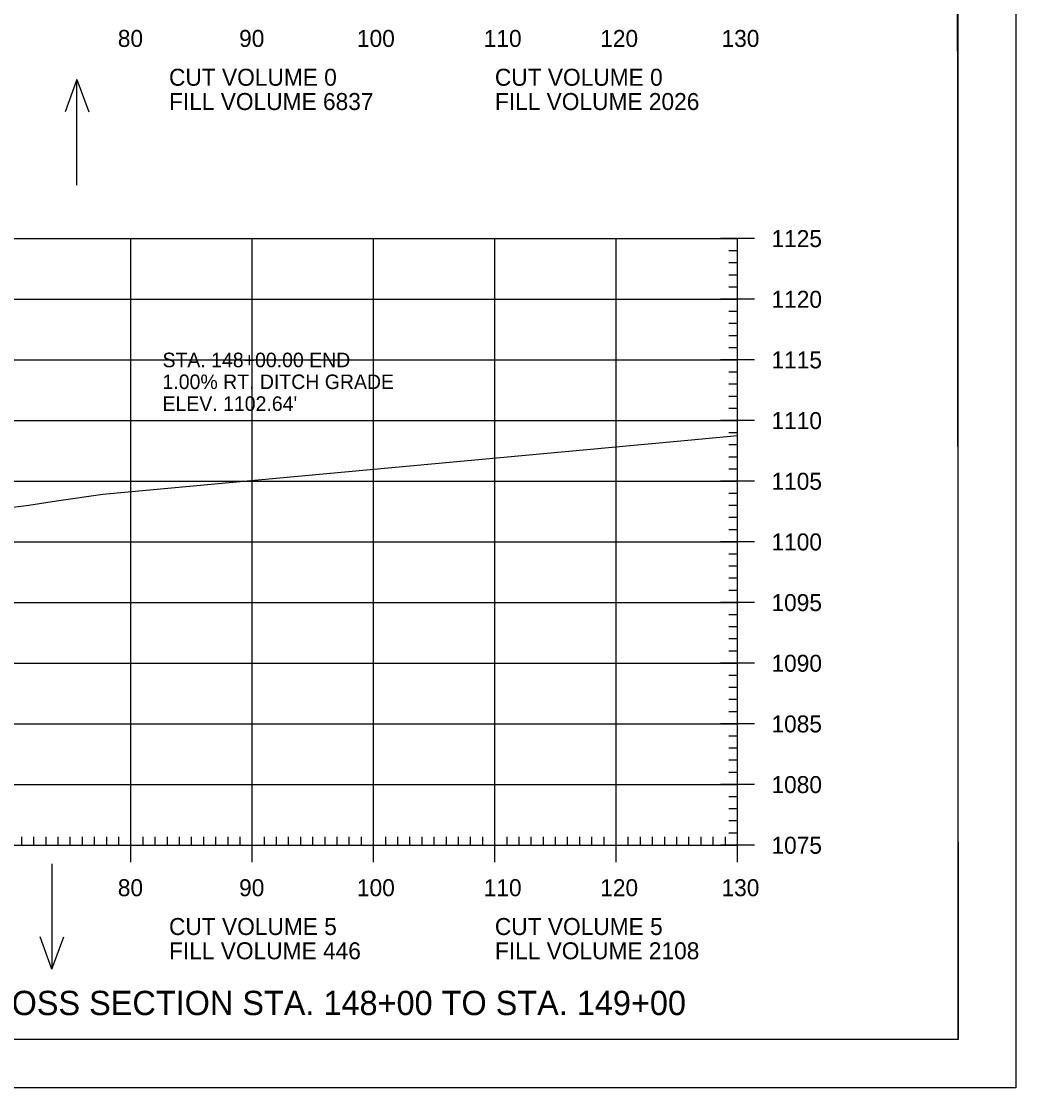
# Model space of a CAD drawing. Extents: x 1322838 to 1324533, y 339903 to 351025.
# Drawn here: x 1323784.7 to 1323866.6, y 343819.7 to 343907.6 of the extents above; entities that cross this region are included whole.
import ezdxf

# ---------------------------------------------------------------- set-up
doc = ezdxf.new("R2010")
doc.units = 0
for name, color, linetype in [('R_Axis', 7, 'Continuous'), ('R_Axis Annot', 7, 'Continuous'), ('R_Border', 7, 'Continuous'), ('R_Draft', 7, 'Continuous'), ('R_Drive', 7, 'Continuous'), ('R_Exist Surface', 7, 'Continuous'), ('R_Grid', 7, 'Continuous'), ('R_No Plot', 7, 'Continuous'), ('R_Water Annot', 7, 'Continuous')]:
    doc.layers.add(name, color=color, linetype=linetype)

msp = doc.modelspace()

# ---------------------------------------------------------------- linework, layer by layer
at = {"layer": 'R_Axis'}
for p, q in [((1323845.115, 343889.719), (1323842.315, 343889.719)), ((1323843.715, 343839.719), (1323843.715, 343889.719)), ((1323843.715, 343888.719), (1323843.015, 343888.719)), ((1323843.715, 343887.719), (1323843.015, 343887.719)), ((1323843.715, 343886.719), (1323843.015, 343886.719)), ((1323843.715, 343885.719), (1323843.015, 343885.719)), ((1323845.115, 343884.719), (1323842.315, 343884.719)), ((1323843.715, 343883.719), (1323843.015, 343883.719)), ((1323843.715, 343882.719), (1323843.015, 343882.719)), ((1323843.715, 343881.719), (1323843.015, 343881.719)), ((1323843.715, 343880.719), (1323843.015, 343880.719)), ((1323845.115, 343879.719), (1323842.315, 343879.719)), ((1323843.715, 343878.719), (1323843.015, 343878.719)), ((1323843.715, 343877.719), (1323843.015, 343877.719)), ((1323843.715, 343876.719), (1323843.015, 343876.719)), ((1323843.715, 343875.719), (1323843.015, 343875.719)), ((1323845.115, 343874.719), (1323842.315, 343874.719)), ((1323843.715, 343873.719), (1323843.015, 343873.719)), ((1323843.715, 343872.719), (1323843.015, 343872.719)), ((1323843.715, 343871.719), (1323843.015, 343871.719)), ((1323843.715, 343870.719), (1323843.015, 343870.719)), ((1323845.115, 343869.719), (1323842.315, 343869.719)), ((1323843.715, 343868.719), (1323843.015, 343868.719)), ((1323843.715, 343867.719), (1323843.015, 343867.719)), ((1323843.715, 343866.719), (1323843.015, 343866.719)), ((1323843.715, 343865.719), (1323843.015, 343865.719)), ((1323845.115, 343864.719), (1323842.315, 343864.719)), ((1323843.715, 343863.719), (1323843.015, 343863.719)), ((1323843.715, 343862.719), (1323843.015, 343862.719)), ((1323843.715, 343861.719), (1323843.015, 343861.719)), ((1323843.715, 343860.719), (1323843.015, 343860.719)), ((1323845.115, 343859.719), (1323842.315, 343859.719)), ((1323843.715, 343858.719), (1323843.015, 343858.719)), ((1323843.715, 343857.719), (1323843.015, 343857.719)), ((1323843.715, 343856.719), (1323843.015, 343856.719)), ((1323843.715, 343855.719), (1323843.015, 343855.719)), ((1323845.115, 343854.719), (1323842.315, 343854.719)), ((1323843.715, 343853.719), (1323843.015, 343853.719)), ((1323843.715, 343852.719), (1323843.015, 343852.719)), ((1323843.715, 343851.719), (1323843.015, 343851.719)), ((1323843.715, 343850.719), (1323843.015, 343850.719)), ((1323845.115, 343849.719), (1323842.315, 343849.719)), ((1323843.715, 343848.719), (1323843.015, 343848.719)), ((1323843.715, 343847.719), (1323843.015, 343847.719)), ((1323843.715, 343846.719), (1323843.015, 343846.719)), ((1323843.715, 343845.719), (1323843.015, 343845.719)), ((1323845.115, 343844.719), (1323842.315, 343844.719)), ((1323843.715, 343843.719), (1323843.015, 343843.719)), ((1323843.715, 343842.719), (1323843.015, 343842.719)), ((1323843.715, 343841.719), (1323843.015, 343841.719)), ((1323793.715, 343838.319), (1323793.715, 343841.119)), ((1323803.715, 343838.319), (1323803.715, 343841.119)), ((1323813.715, 343838.319), (1323813.715, 343841.119)), ((1323823.715, 343838.319), (1323823.715, 343841.119)), ((1323833.715, 343838.319), (1323833.715, 343841.119)), ((1323843.715, 343840.719), (1323843.015, 343840.719)), ((1323843.715, 343838.319), (1323843.715, 343841.119)), ((1323784.715, 343839.719), (1323784.715, 343840.419)), ((1323785.715, 343839.719), (1323785.715, 343840.419)), ((1323786.715, 343839.719), (1323786.715, 343840.419)), ((1323787.715, 343839.719), (1323787.715, 343840.419)), ((1323788.715, 343839.719), (1323788.715, 343840.419)), ((1323789.715, 343839.719), (1323789.715, 343840.419)), ((1323790.715, 343839.719), (1323790.715, 343840.419)), ((1323791.715, 343839.719), (1323791.715, 343840.419)), ((1323792.715, 343839.719), (1323792.715, 343840.419)), ((1323794.715, 343839.719), (1323794.715, 343840.419)), ((1323795.715, 343839.719), (1323795.715, 343840.419)), ((1323796.715, 343839.719), (1323796.715, 343840.419)), ((1323797.715, 343839.719), (1323797.715, 343840.419)), ((1323798.715, 343839.719), (1323798.715, 343840.419)), ((1323799.715, 343839.719), (1323799.715, 343840.419)), ((1323800.715, 343839.719), (1323800.715, 343840.419)), ((1323801.715, 343839.719), (1323801.715, 343840.419)), ((1323802.715, 343839.719), (1323802.715, 343840.419)), ((1323804.715, 343839.719), (1323804.715, 343840.419)), ((1323805.715, 343839.719), (1323805.715, 343840.419)), ((1323806.715, 343839.719), (1323806.715, 343840.419)), ((1323807.715, 343839.719), (1323807.715, 343840.419)), ((1323808.715, 343839.719), (1323808.715, 343840.419)), ((1323809.715, 343839.719), (1323809.715, 343840.419)), ((1323810.715, 343839.719), (1323810.715, 343840.419)), ((1323811.715, 343839.719), (1323811.715, 343840.419)), ((1323812.715, 343839.719), (1323812.715, 343840.419)), ((1323814.715, 343839.719), (1323814.715, 343840.419)), ((1323815.715, 343839.719), (1323815.715, 343840.419)), ((1323816.715, 343839.719), (1323816.715, 343840.419)), ((1323817.715, 343839.719), (1323817.715, 343840.419)), ((1323818.715, 343839.719), (1323818.715, 343840.419)), ((1323819.715, 343839.719), (1323819.715, 343840.419)), ((1323820.715, 343839.719), (1323820.715, 343840.419)), ((1323821.715, 343839.719), (1323821.715, 343840.419)), ((1323822.715, 343839.719), (1323822.715, 343840.419)), ((1323824.715, 343839.719), (1323824.715, 343840.419)), ((1323825.715, 343839.719), (1323825.715, 343840.419)), ((1323826.715, 343839.719), (1323826.715, 343840.419)), ((1323827.715, 343839.719), (1323827.715, 343840.419)), ((1323828.715, 343839.719), (1323828.715, 343840.419)), ((1323829.715, 343839.719), (1323829.715, 343840.419)), ((1323830.715, 343839.719), (1323830.715, 343840.419)), ((1323831.715, 343839.719), (1323831.715, 343840.419)), ((1323832.715, 343839.719), (1323832.715, 343840.419)), ((1323834.715, 343839.719), (1323834.715, 343840.419)), ((1323835.715, 343839.719), (1323835.715, 343840.419)), ((1323836.715, 343839.719), (1323836.715, 343840.419)), ((1323837.715, 343839.719), (1323837.715, 343840.419)), ((1323838.715, 343839.719), (1323838.715, 343840.419)), ((1323839.715, 343839.719), (1323839.715, 343840.419)), ((1323840.715, 343839.719), (1323840.715, 343840.419)), ((1323841.715, 343839.719), (1323841.715, 343840.419)), ((1323842.715, 343839.719), (1323842.715, 343840.419)), ((1323563.715, 343839.719), (1323843.715, 343839.719)), ((1323845.115, 343839.719), (1323842.315, 343839.719))]:
    msp.add_line(p, q, dxfattribs=at)
at = {"layer": 'R_Border'}
for q in [(1323861.895, 344029.179), (1323545.715, 343823.719)]:
    msp.add_line((1323861.895, 343823.719), q, dxfattribs=at)
at = {"layer": 'R_Exist Surface'}
msp.add_lwpolyline([(1323777.167, 343866.722), (1323785.299, 343867.754), (1323787.572, 343868.117), (1323791.388, 343868.662), (1323838.74, 343873.024), (1323843.715, 343873.485)], dxfattribs=at)
at = {"layer": 'R_Grid'}
for p, q in [((1323563.715, 343889.719), (1323843.715, 343889.719)), ((1323793.715, 343839.719), (1323793.715, 343889.719)), ((1323803.715, 343839.719), (1323803.715, 343889.719)), ((1323813.715, 343839.719), (1323813.715, 343889.719)), ((1323823.715, 343839.719), (1323823.715, 343889.719)), ((1323833.715, 343839.719), (1323833.715, 343889.719)), ((1323843.715, 343839.719), (1323843.715, 343889.719)), ((1323563.715, 343884.719), (1323843.715, 343884.719)), ((1323563.715, 343879.719), (1323843.715, 343879.719)), ((1323563.715, 343874.719), (1323843.715, 343874.719)), ((1323563.715, 343869.719), (1323843.715, 343869.719)), ((1323563.715, 343864.719), (1323843.715, 343864.719)), ((1323563.715, 343859.719), (1323843.715, 343859.719)), ((1323563.715, 343854.719), (1323843.715, 343854.719)), ((1323563.715, 343849.719), (1323843.715, 343849.719)), ((1323563.715, 343844.719), (1323843.715, 343844.719)), ((1323563.715, 343839.719), (1323843.715, 343839.719))]:
    msp.add_line(p, q, dxfattribs=at)
at = {"layer": 'R_No Plot'}
msp.add_line((1323533.315, 343819.74), (1323866.648, 343819.74), dxfattribs=at)
for points in [[(1323533.308, 344033.074), (1323866.648, 344033.074), (1323866.648, 343819.736), (1323533.308, 343819.736)], [(1323779.635, 344029.179), (1323799.255, 344029.179), (1323799.255, 344019.299), (1323815.368, 344019.299), (1323838.567, 344019.299), (1323838.567, 343986.629), (1323861.775, 343986.629), (1323861.895, 343823.719), (1323545.715, 343823.719), (1323545.715, 344029.179)]]:
    msp.add_lwpolyline(points, close=True, dxfattribs=at)
at = {"layer": 'R_Water Annot'}
for p, q in [((1323789.266, 343902.822), (1323788.298, 343900.162)), ((1323789.266, 343894.132), (1323789.266, 343902.822)), ((1323789.266, 343902.822), (1323790.234, 343900.162)), ((1323787.202, 343838.186), (1323787.202, 343829.496)), ((1323787.202, 343829.496), (1323786.234, 343832.156)), ((1323787.202, 343829.496), (1323788.17, 343832.156))]:
    msp.add_line(p, q, dxfattribs=at)

# ---------------------------------------------------------------- texts
at = {"layer": 'R_Axis Annot'}
for s, p in [('80', (1323792.63, 343905.519)), ('90', (1323802.63, 343905.519)), ('100', (1323812.343, 343905.519)), ('110', (1323822.795, 343905.519)), ('120', (1323832.398, 343905.519)), ('130', (1323842.398, 343905.519)), ('CUT VOLUME 0', (1323796.852, 343902.319)), ('CUT VOLUME 0', (1323823.715, 343902.319)), ('FILL VOLUME 6837', (1323796.852, 343900.319)), ('FILL VOLUME 2026', (1323823.715, 343900.319)), ('1125', (1323846.515, 343889.019)), ('1120', (1323846.515, 343884.019)), ('1115', (1323846.515, 343879.019)), ('1110', (1323846.515, 343874.019)), ('1105', (1323846.515, 343869.019)), ('1100', (1323846.515, 343864.019)), ('1095', (1323846.515, 343859.019)), ('1090', (1323846.515, 343854.019)), ('1085', (1323846.515, 343849.019)), ('1080', (1323846.515, 343844.019)), ('1075', (1323846.515, 343839.019)), ('80', (1323792.63, 343835.519)), ('90', (1323802.63, 343835.519)), ('100', (1323812.343, 343835.519)), ('110', (1323822.795, 343835.519)), ('120', (1323832.398, 343835.519)), ('130', (1323842.398, 343835.519)), ('CUT VOLUME 5', (1323796.852, 343832.319)), ('CUT VOLUME 5', (1323823.715, 343832.319)), ('FILL VOLUME 446', (1323796.852, 343830.319)), ('FILL VOLUME 2108', (1323823.715, 343830.319))]:
    msp.add_text(s, height=1.4, dxfattribs=at).set_placement(p)
at = {"layer": 'R_Draft'}
msp.add_text('CROSS SECTION STA. 148+00 TO STA. 149+00', height=2, dxfattribs=at).set_placement((1323780.011, 343825.719))
at = {"layer": 'R_Drive'}
for s, p in [('STA. 148+00.00 END', (1323796.317, 343879.119)), ('1.00% RT. DITCH GRADE', (1323796.317, 343877.319)), ("ELEV. 1102.64'", (1323796.317, 343875.519))]:
    msp.add_text(s, height=1.2, dxfattribs=at).set_placement(p)

doc.saveas('drawing.dxf')
